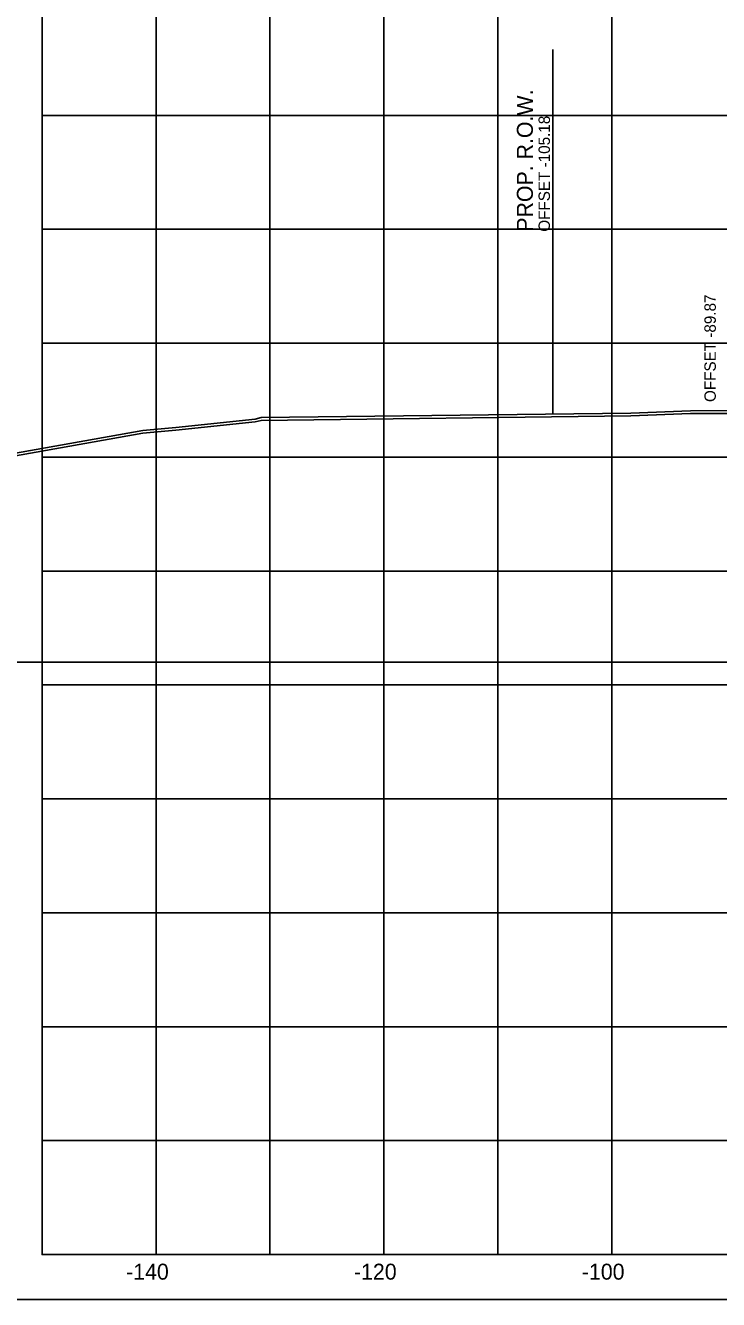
# Model space of a CAD drawing. Extents: x 1131015 to 1136271, y 133453 to 174329.
# Drawn here: x 1131189 to 1131249.8, y 167111.7 to 167223.6 of the extents above; entities that cross this region are included whole.
import ezdxf

# ---------------------------------------------------------------- set-up
doc = ezdxf.new("R2010")
doc.units = 0
for name, color, linetype in [('DESIGN - ROW - Right-of-Way and Easement Labels', 7, 'Continuous'), ('DESIGN - ROW - Right-of-Way Linework', 7, 'Continuous'), ('DESIGN - SHEET - Corner Text', 7, 'Continuous'), ('DESIGN - SHEET - Light Grid', 7, 'Continuous'), ('DESIGN - SHEET - Linework', 7, 'Continuous'), ('DESIGN - SHEET - Plot Shape', 7, 'Continuous'), ('DESIGN - TYPICAL - Slope Tie Text', 7, 'Continuous'), ('SURVEY - GROUND - Bottom of Topsoil Layer', 7, 'Continuous'), ('SURVEY - GROUND - Top of Ground', 7, 'Continuous')]:
    doc.layers.add(name, color=color, linetype=linetype)

msp = doc.modelspace()

# ---------------------------------------------------------------- linework, layer by layer
at = {"layer": 'DESIGN - ROW - Right-of-Way Linework'}
msp.add_line((1131235.28, 167189.45), (1131235.28, 167221.45), dxfattribs=at)
at = {"layer": 'DESIGN - SHEET - Light Grid'}
msp.add_line((1131040.46, 167167.66), (1131340.46, 167167.66), dxfattribs=at)
at = {"layer": 'DESIGN - SHEET - Linework'}
for p, q in [((1131200.46, 167115.66), (1131200.46, 167325.66)), ((1131210.46, 167115.66), (1131210.46, 167325.66)), ((1131220.46, 167115.66), (1131220.46, 167325.66)), ((1131230.46, 167115.66), (1131230.46, 167325.66)), ((1131240.46, 167115.66), (1131240.46, 167325.66)), ((1131190.46, 167215.66), (1131490.46, 167215.66)), ((1131190.46, 167205.66), (1131490.46, 167205.66)), ((1131190.46, 167195.66), (1131490.46, 167195.66)), ((1131190.46, 167185.66), (1131490.46, 167185.66)), ((1131190.46, 167175.66), (1131490.46, 167175.66)), ((1131190.46, 167165.66), (1131490.46, 167165.66)), ((1131190.46, 167155.66), (1131490.46, 167155.66)), ((1131190.46, 167145.66), (1131490.46, 167145.66)), ((1131190.46, 167135.66), (1131490.46, 167135.66)), ((1131190.46, 167125.66), (1131490.46, 167125.66))]:
    msp.add_line(p, q, dxfattribs=at)
msp.add_lwpolyline([(1131190.46, 167325.66), (1131190.46, 167115.66), (1131490.46, 167115.66), (1131490.46, 167325.66)], dxfattribs=at)
at = {"layer": 'DESIGN - SHEET - Plot Shape'}
msp.add_lwpolyline([(1131170.46, 167329.6), (1131510.46, 167329.6), (1131510.46, 167111.72), (1131170.46, 167111.72)], close=True, dxfattribs=at)
at = {"layer": 'SURVEY - GROUND - Bottom of Topsoil Layer'}
for p, q in [((1131242.14, 167189.28), (1131247.38, 167189.48)), ((1131247.38, 167189.48), (1131282.45, 167189.6)), ((1131202.2, 167188.02), (1131209.16, 167188.75)), ((1131209.16, 167188.75), (1131209.7, 167188.89)), ((1131209.7, 167188.89), (1131242.14, 167189.28)), ((1131110.91, 167172.02), (1131199.29, 167187.76)), ((1131199.29, 167187.76), (1131202.2, 167188.02))]:
    msp.add_line(p, q, dxfattribs=at)
at = {"layer": 'SURVEY - GROUND - Top of Ground'}
for p, q in [((1131209.7, 167189.14), (1131242.14, 167189.53)), ((1131242.14, 167189.53), (1131247.38, 167189.73)), ((1131247.38, 167189.73), (1131282.45, 167189.85)), ((1131199.29, 167188.01), (1131202.2, 167188.27)), ((1131202.2, 167188.27), (1131209.16, 167189)), ((1131209.16, 167189), (1131209.7, 167189.14)), ((1131110.91, 167172.27), (1131199.29, 167188.01))]:
    msp.add_line(p, q, dxfattribs=at)

# ---------------------------------------------------------------- texts
at = {"layer": 'DESIGN - ROW - Right-of-Way and Easement Labels'}
for s, height, p in [('PROP. R.O.W.', 1.4, (1131233.53, 167205.45)), ('OFFSET -105.18', 1, (1131235.03, 167205.45))]:
    msp.add_text(s, height=height, rotation=90, dxfattribs=at).set_placement(p)
at = {"layer": 'DESIGN - SHEET - Corner Text'}
for s, p in [('-140', (1131197.83, 167113.46)), ('-120', (1131217.83, 167113.46)), ('-100', (1131237.83, 167113.46))]:
    msp.add_text(s, height=1.4, dxfattribs=at).set_placement(p)
at = {"layer": 'DESIGN - TYPICAL - Slope Tie Text'}
msp.add_text('OFFSET -89.87', height=1, rotation=90, dxfattribs=at).set_placement((1131249.59, 167190.5))

doc.saveas('drawing.dxf')
